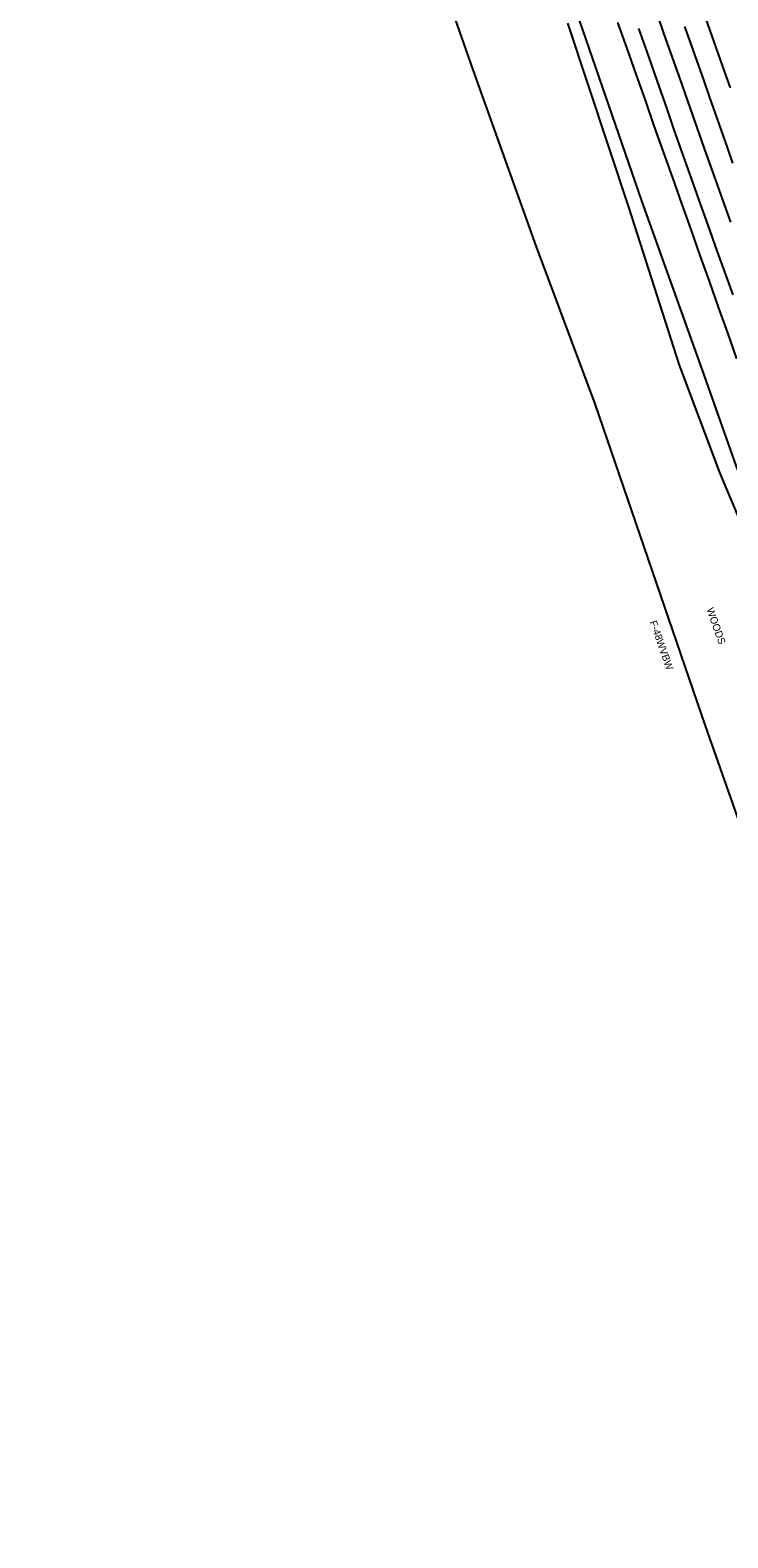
# Model space of a CAD drawing. Extents: x 2004847 to 2009016, y 1134161 to 1140101.
# Drawn here: x 2005873 to 2006254, y 1135338 to 1136162 of the extents above; entities that cross this region are included whole.
import ezdxf

# ---------------------------------------------------------------- set-up
doc = ezdxf.new("R2010")
doc.units = 0
for name, color, linetype in [('RD_EX_Fence_Other', 7, 'Continuous'), ('RD_EX_H2O', 7, 'Continuous'), ('RD_EX_Pavement_Markings', 7, 'Continuous'), ('RD_EX_Road', 7, 'Continuous'), ('RD_EX_VEG', 7, 'Continuous'), ('RD_Sketch3', 7, 'Continuous')]:
    doc.layers.add(name, color=color, linetype=linetype)

msp = doc.modelspace()

# ---------------------------------------------------------------- linework, layer by layer
at = {"layer": 'RD_EX_Fence_Other'}
for points in [[(2006150.07, 1136043.34), (2006115.42, 1136139.93), (2006088.15, 1136218.09), (2006055.25, 1136311.48), (2006039.49, 1136357.1), (2006011.97, 1136432.75), (2005987.61, 1136501.5), (2005957.81, 1136550.91), (2005937.54, 1136641.63), (2005905.9, 1136732.88), (2005873.43, 1136823.78)], [(2006384.62, 1135337.67), (2006376.54, 1135378.85), (2006371.85, 1135379.1), (2006362.74, 1135414.31), (2006335.41, 1135515.24), (2006308.54, 1135593.28), (2006276.86, 1135683.15), (2006242.33, 1135781.48), (2006182, 1135957.46), (2006150.07, 1136043.34)]]:
    msp.add_lwpolyline(points, dxfattribs=at)
at = {"layer": 'RD_EX_H2O'}
msp.add_lwpolyline([(2006169.58, 1136177.63), (2006207.33, 1136068.49), (2006240.4, 1135975.91), (2006259.05, 1135923.24), (2006279.18, 1135873.19), (2006283.21, 1135863.56), (2006290.81, 1135841.34), (2006301.16, 1135806.7), (2006317.11, 1135762.46), (2006327.77, 1135727.04)], dxfattribs=at)
at = {"layer": 'RD_EX_Pavement_Markings'}
for points in [[(2006216.23, 1136169.19), (2006219.41, 1136160.03), (2006229.61, 1136131.51), (2006232.73, 1136122.44), (2006242.66, 1136093.86), (2006245.9, 1136084.76), (2006255.88, 1136056.69)], [(2006242.45, 1136167.72), (2006252.54, 1136139.29), (2006255.81, 1136130.1)], [(2006205.64, 1136162.64), (2006211.09, 1136147.29), (2006215.67, 1136134.26), (2006221.12, 1136118.68), (2006224.88, 1136107.81), (2006228.95, 1136096), (2006234.47, 1136080.55), (2006238.57, 1136068.77), (2006243.52, 1136055.1), (2006248.56, 1136041.07), (2006253.34, 1136027.64), (2006257.17, 1136017.04)], [(2006230.87, 1136163.75), (2006241.16, 1136134.53), (2006244.29, 1136125.51), (2006253.89, 1136098.1), (2006257.1, 1136088.96)]]:
    msp.add_lwpolyline(points, dxfattribs=at)
at = {"layer": 'RD_EX_Road'}
msp.add_lwpolyline([(2006194.18, 1136165.88), (2006199.25, 1136151.73), (2006204.26, 1136137.63), (2006209.26, 1136123.5), (2006214.08, 1136109.33), (2006219.16, 1136095.23), (2006224.21, 1136081), (2006229.15, 1136066.92), (2006234.29, 1136052.7), (2006239.25, 1136038.57), (2006244.23, 1136024.46), (2006249.19, 1136010.35), (2006254.34, 1135996.31), (2006259.32, 1135982.11)], dxfattribs=at)
at = {"layer": 'RD_EX_VEG'}
msp.add_lwpolyline([(2006322.5, 1135727.67), (2006311.4, 1135759.47), (2006298.58, 1135765.44), (2006298.64, 1135791.57), (2006297.71, 1135804.25), (2006283.46, 1135839.35), (2006274.08, 1135862.69), (2006250.13, 1135919.86), (2006228.17, 1135978.51), (2006200.66, 1136064.46), (2006167.02, 1136165.56)], dxfattribs=at)

# ---------------------------------------------------------------- texts
at = {"layer": 'RD_Sketch3'}
for s, p in [('WOODS', (2006242.78, 1135845.19)), ('F-48WVBW', (2006211.7, 1135838.22))]:
    msp.add_text(s, height=4, rotation=289.44941, dxfattribs=at).set_placement(p)

doc.saveas('drawing.dxf')
